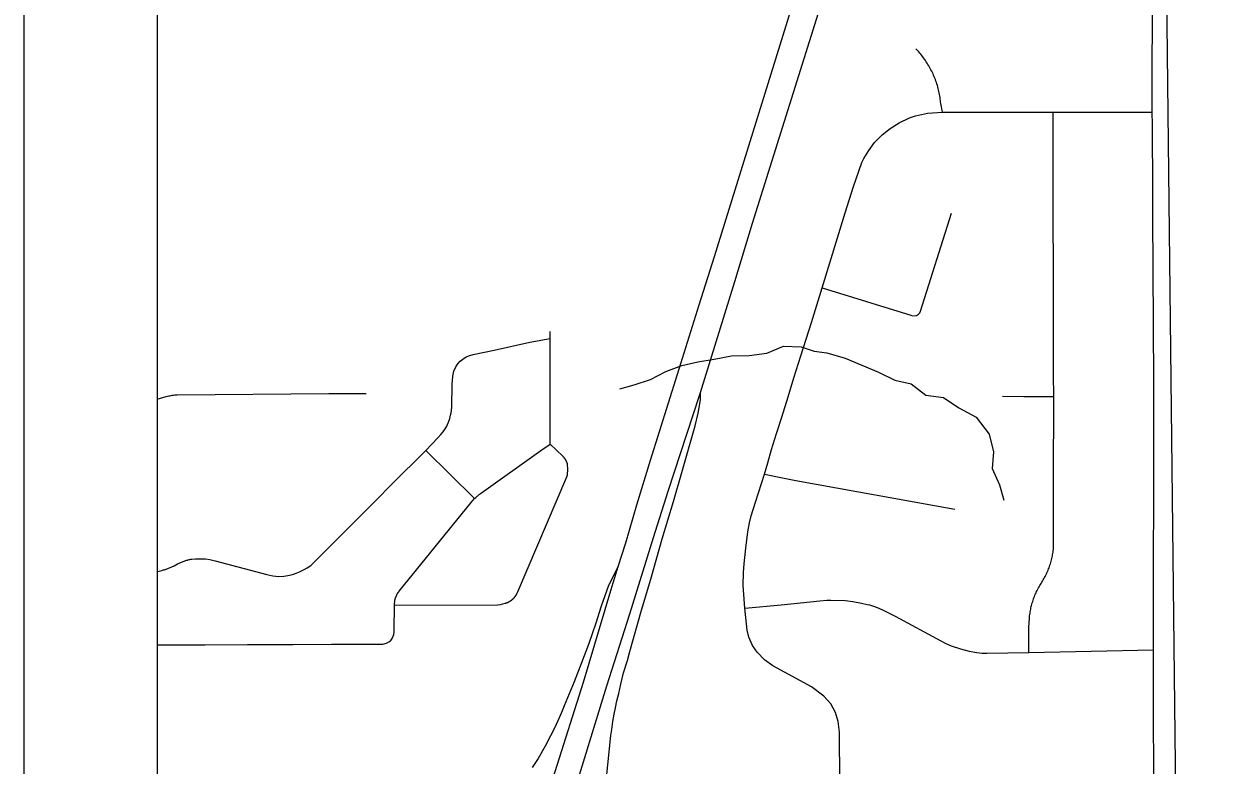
# Model space of a CAD drawing. Extents: x 0 to 34, y 0 to 22.
# Drawn here: x 2 to 2.893, y 14.654 to 15.21 of the extents above; entities that cross this region are included whole.
import ezdxf

# ---------------------------------------------------------------- set-up
doc = ezdxf.new("R2010")
doc.units = 0
for name, color, linetype in [('GM_X_Corporation', 7, 'Continuous'), ('GM_X_County_Road', 7, 'Continuous'), ('GM_X_Interchange_Ramps', 7, 'Continuous'), ('GM_X_Interstate_Route', 7, 'Continuous'), ('GM_X_Minor_River', 7, 'Continuous'), ('GM_X_Township_Road', 7, 'Continuous'), ('SH_Data', 7, 'Continuous')]:
    doc.layers.add(name, color=color, linetype=linetype)

msp = doc.modelspace()

# ---------------------------------------------------------------- linework, layer by layer
at = {"layer": 'GM_X_Corporation'}
for points in [[(2.1, 20.9), (2.1, 14.1), (7.97338, 14.1), (7.97262, 14.54527), (7.97647, 15.26367), (7.97915, 15.54806), (7.97899, 15.59876), (7.98085, 15.71925), (7.98068, 15.90776), (7.98205, 16.24869), (7.98249, 16.33947), (7.98185, 16.39822), (7.9825, 16.60771), (7.9838, 16.79684), (7.98767, 17.38714), (7.98908, 17.54975), (7.991, 17.77271), (7.99007, 18.1613)], [(3.735, 14.52753), (3.38389, 14.52643), (3.3511, 14.525), (2.86545, 14.52142), (2.85021, 15.87677), (2.84883, 16.19997), (2.84871, 16.22733), (2.84865, 16.23198), (2.84766, 16.31355), (2.84764, 16.31575), (2.84767, 16.78338), (2.83696, 17.92592), (2.82932, 18.71542)]]:
    msp.add_lwpolyline(points, dxfattribs=at)
msp.add_lwpolyline([(2.1, 19.01666), (2.1, 14.51787), (2.22133, 14.5194), (2.29576, 14.51985), (2.35733, 14.52033), (2.37669, 14.52061), (2.42616, 14.52053), (2.6122, 14.52122), (2.84828, 14.52126), (2.86545, 14.52142), (2.85021, 15.87677), (2.84883, 16.19997), (2.84871, 16.22733), (2.84865, 16.23198), (2.84766, 16.31355), (2.84764, 16.31575), (2.84767, 16.78338), (2.83696, 17.92592), (2.82932, 18.71542), (2.82466, 19.03234), (2.43916, 19.024), (2.42876, 19.02377), (2.42097, 19.0236)], close=True, dxfattribs=at)
at = {"layer": 'GM_X_County_Road'}
msp.add_lwpolyline([(2.84844, 14.52084), (2.84776, 14.53471), (2.84766, 14.59982), (2.84761, 14.74053), (2.84776, 14.92075), (2.84762, 14.9485), (2.84748, 14.97757), (2.84718, 15.03351), (2.84704, 15.05875), (2.84691, 15.08413), (2.84663, 15.13462), (2.84652, 15.14396), (2.84672, 15.24598), (2.84694, 15.30251), (2.84712, 15.34684), (2.84726, 15.38098), (2.84745, 15.42916), (2.84658, 15.87612)], dxfattribs=at)
at = {"layer": 'GM_X_Interchange_Ramps'}
for points in [[(2.4368, 14.64185), (2.44044, 14.67629), (2.44102, 14.68071), (2.44195, 14.68681), (2.44289, 14.69215), (2.44384, 14.69706), (2.44494, 14.70212), (2.44634, 14.70779), (2.44789, 14.71472), (2.44998, 14.72313), (2.45277, 14.73262), (2.4547, 14.73918), (2.46346, 14.77017), (2.47035, 14.79359), (2.47901, 14.8238), (2.48748, 14.85175), (2.49456, 14.87704), (2.4981, 14.88944), (2.50376, 14.90864), (2.50597, 14.91802), (2.50745, 14.92673), (2.50765, 14.9285), (2.50774, 14.93042), (2.50774, 14.93373)], [(2.44597, 14.80296), (2.44298, 14.79728), (2.44101, 14.79353), (2.43875, 14.78871), (2.43324, 14.77327), (2.4291, 14.76047), (2.42369, 14.74463), (2.41847, 14.73076), (2.41297, 14.71639), (2.40539, 14.69838), (2.40325, 14.69336), (2.40062, 14.68726)], [(2.40062, 14.68726), (2.39803, 14.68183), (2.39517, 14.67603), (2.39106, 14.66814), (2.38583, 14.65902), (2.38148, 14.65212)]]:
    msp.add_lwpolyline(points, dxfattribs=at)
at = {"layer": 'GM_X_Interstate_Route'}
for points in [[(2.35681, 14.5146), (2.35692, 14.51497), (2.35999, 14.52486), (2.3854, 14.60692), (2.39855, 14.64915), (2.4198, 14.71622), (2.44036, 14.78498), (2.44597, 14.80296), (2.45158, 14.82093), (2.45995, 14.8493), (2.47023, 14.88278), (2.49037, 14.94752), (2.50676, 14.99933), (2.51815, 15.03573), (2.52927, 15.07116), (2.59206, 15.27453), (2.62346, 15.37344), (2.65735, 15.48513), (2.68013, 15.55945), (2.72403, 15.71477), (2.75362, 15.84499), (2.75903, 15.87201), (2.76313, 15.89247)], [(2.37539, 14.51488), (2.37851, 14.52487), (2.38685, 14.55164), (2.40556, 14.60978), (2.41799, 14.65001), (2.43737, 14.71337), (2.45475, 14.76764), (2.4724, 14.82471), (2.48349, 14.85959), (2.50701, 14.93137), (2.50774, 14.93373), (2.53348, 15.01691), (2.54662, 15.06085), (2.60152, 15.23571), (2.62433, 15.31003), (2.6441, 15.37829), (2.68438, 15.50625), (2.69731, 15.54514), (2.71826, 15.61595), (2.73139, 15.66253), (2.74378, 15.70938), (2.75849, 15.77247), (2.77119, 15.83007), (2.77694, 15.85953)]]:
    msp.add_lwpolyline(points, dxfattribs=at)
at = {"layer": 'GM_X_Minor_River'}
msp.add_lwpolyline([(2.44709, 14.93627), (2.458, 14.9395), (2.47003, 14.94351), (2.48166, 14.9494), (2.49368, 14.95379), (2.50574, 14.95666), (2.5178, 14.95877), (2.531, 14.96127), (2.54423, 14.96151), (2.55744, 14.96326), (2.56983, 14.96841), (2.58308, 14.96788), (2.59297, 14.96464), (2.60245, 14.96329), (2.61614, 14.95935), (2.62871, 14.95426), (2.64129, 14.94879), (2.6535, 14.94293), (2.66565, 14.94011), (2.67677, 14.93157), (2.69004, 14.92991), (2.70153, 14.92214), (2.71451, 14.91516), (2.72419, 14.90243), (2.72745, 14.8892), (2.72653, 14.87666), (2.73205, 14.86424), (2.73527, 14.85291)], dxfattribs=at)
at = {"layer": 'GM_X_Township_Road'}
msp.add_line((2.3017, 14.89008), (2.3382, 14.85397), dxfattribs=at)
for points in [[(2.68914, 15.14413), (2.68786, 15.15046), (2.68776, 15.15161), (2.68764, 15.15276), (2.68749, 15.15391), (2.68733, 15.15505), (2.68715, 15.1562), (2.68695, 15.15734), (2.68673, 15.15848), (2.68649, 15.15961), (2.68623, 15.16074), (2.68595, 15.16186), (2.68566, 15.16298), (2.68533, 15.16409), (2.685, 15.1652), (2.68464, 15.1663), (2.68426, 15.16739), (2.68387, 15.16848), (2.68345, 15.16956), (2.68301, 15.17064), (2.68257, 15.17171), (2.6821, 15.17276), (2.6816, 15.17381), (2.6811, 15.17485), (2.68057, 15.17588), (2.68003, 15.17691), (2.67947, 15.17792), (2.67889, 15.17892), (2.67829, 15.17991), (2.67768, 15.1809), (2.67705, 15.18187), (2.6764, 15.18283), (2.67574, 15.18378), (2.67506, 15.18471), (2.67436, 15.18564), (2.67365, 15.18655), (2.67292, 15.18745), (2.67217, 15.18834), (2.67141, 15.18921), (2.67064, 15.19007), (2.66929, 15.1915)], [(2.61297, 14.53143), (2.6119, 14.67863), (2.61099, 14.68675), (2.60889, 14.69354), (2.60536, 14.69987), (2.60029, 14.70575), (2.59094, 14.71269), (2.5619, 14.72839), (2.55576, 14.73311), (2.55013, 14.73864), (2.54667, 14.74377), (2.54395, 14.74995), (2.54265, 14.75528), (2.54204, 14.75996), (2.541, 14.7718), (2.54024, 14.78195), (2.53973, 14.78876), (2.53987, 14.7986), (2.54041, 14.80507), (2.54174, 14.81678), (2.54315, 14.82897), (2.54437, 14.83589), (2.54575, 14.84104), (2.54881, 14.8513), (2.55559, 14.87242), (2.55808, 14.88076), (2.56102, 14.89088), (2.56475, 14.90284), (2.5686, 14.91503), (2.57337, 14.93032), (2.57767, 14.94457), (2.58299, 14.96128), (2.59093, 14.98619), (2.59896, 15.01216), (2.61629, 15.06858), (2.62255, 15.08826), (2.62873, 15.1063), (2.63015, 15.10938), (2.63386, 15.11529), (2.63823, 15.12124), (2.64396, 15.12701), (2.64992, 15.13183), (2.65678, 15.13613), (2.66447, 15.13971), (2.66903, 15.14133), (2.67799, 15.14329), (2.68914, 15.14413), (2.77227, 15.14406), (2.79276, 15.14398), (2.82131, 15.14408), (2.84652, 15.14396)], [(2.75405, 14.7386), (2.75398, 14.7576), (2.7544, 14.76403), (2.75448, 14.76502), (2.75459, 14.76602), (2.75471, 14.76701), (2.75485, 14.76801), (2.75501, 14.769), (2.75518, 14.76998), (2.75537, 14.77097), (2.75557, 14.77195), (2.7558, 14.77292), (2.75604, 14.7739), (2.7563, 14.77487), (2.75657, 14.77583), (2.75686, 14.77679), (2.75718, 14.77775), (2.7575, 14.77869), (2.75784, 14.77963), (2.75819, 14.78057), (2.75857, 14.7815), (2.75896, 14.78242), (2.75937, 14.78334), (2.75979, 14.78425), (2.76023, 14.78515), (2.76068, 14.78604), (2.76115, 14.78693), (2.76164, 14.78781), (2.76213, 14.78868), (2.76265, 14.78953), (2.76318, 14.79038), (2.76373, 14.79124), (2.76427, 14.7921), (2.76479, 14.79298), (2.76529, 14.79386), (2.76578, 14.79475), (2.76625, 14.79564), (2.76671, 14.79655), (2.76715, 14.79746), (2.76758, 14.79839), (2.76799, 14.79931), (2.76838, 14.80025), (2.76876, 14.80119), (2.76912, 14.80214), (2.76947, 14.8031), (2.7698, 14.80406), (2.7701, 14.80502), (2.7704, 14.806), (2.77067, 14.80697), (2.77093, 14.80796), (2.77117, 14.80894), (2.7714, 14.80993), (2.77161, 14.81093), (2.7718, 14.81192), (2.77197, 14.81292), (2.77213, 14.81393), (2.77226, 14.81493), (2.77239, 14.81594), (2.77249, 14.81695), (2.77257, 14.81796), (2.77247, 14.86691), (2.77273, 14.93068), (2.77259, 14.9471), (2.77227, 15.14406)], [(2.59896, 15.01216), (2.66552, 14.99157), (2.66678, 14.99129), (2.66964, 14.99149), (2.67034, 14.99184), (2.67112, 14.99233), (2.67169, 14.99282), (2.67218, 14.99346), (2.67282, 14.99462), (2.69602, 15.06816)], [(2.39485, 14.89481), (2.3948, 14.97427), (2.3948, 14.97953)], [(2.1, 14.79924), (2.10052, 14.79932), (2.10351, 14.80014), (2.10416, 14.8003), (2.10481, 14.80046), (2.10545, 14.80064), (2.10609, 14.80082), (2.10672, 14.80102), (2.10735, 14.80123), (2.10797, 14.80146), (2.1086, 14.80169), (2.10922, 14.80194), (2.10983, 14.80218), (2.11044, 14.80245), (2.11105, 14.80272), (2.11165, 14.80301), (2.11224, 14.8033), (2.11283, 14.80361), (2.11396, 14.80423), (2.11532, 14.80497), (2.11591, 14.80527), (2.11651, 14.80556), (2.11711, 14.80584), (2.11772, 14.80611), (2.11833, 14.80637), (2.11895, 14.80662), (2.11956, 14.80686), (2.12019, 14.80709), (2.12082, 14.8073), (2.12145, 14.80751), (2.12209, 14.8077), (2.12273, 14.80788), (2.12337, 14.80806), (2.12401, 14.80822), (2.12466, 14.80837), (2.1253, 14.8085), (2.12596, 14.80863), (2.12875, 14.80889), (2.13642, 14.80872), (2.13951, 14.80831), (2.14357, 14.8072), (2.18228, 14.79716), (2.18693, 14.79613), (2.19137, 14.79563), (2.19504, 14.79585), (2.1981, 14.79622), (2.2005, 14.79683), (2.20244, 14.79733), (2.20439, 14.79795), (2.20685, 14.79896), (2.2103, 14.80069), (2.21264, 14.8021), (2.21524, 14.80392), (2.21743, 14.80569), (2.21913, 14.80751), (2.26475, 14.85327), (2.27571, 14.86438), (2.3017, 14.89008), (2.31062, 14.89968), (2.31291, 14.90224), (2.3146, 14.90421), (2.31698, 14.90791), (2.31852, 14.9113), (2.31957, 14.91421), (2.32022, 14.91651), (2.32064, 14.91835), (2.32091, 14.92004), (2.32116, 14.92277), (2.32136, 14.93975), (2.32176, 14.946), (2.32258, 14.94966), (2.32406, 14.9529), (2.3255, 14.95508), (2.32731, 14.9571), (2.32936, 14.95874), (2.33191, 14.9603), (2.33462, 14.96145), (2.33709, 14.96211), (2.35286, 14.96551), (2.37969, 14.9713), (2.3948, 14.97427)], [(2.1, 14.92853), (2.10083, 14.92885), (2.10169, 14.92916), (2.10255, 14.92946), (2.10341, 14.92974), (2.10428, 14.93), (2.10515, 14.93025), (2.10603, 14.93048), (2.10691, 14.9307), (2.1078, 14.9309), (2.10869, 14.93109), (2.10958, 14.93126), (2.11047, 14.93141), (2.11137, 14.93155), (2.11227, 14.93168), (2.11318, 14.93178), (2.11408, 14.93188), (2.11498, 14.93195), (2.22888, 14.93292), (2.25695, 14.9328)], [(2.73415, 14.93083), (2.75033, 14.93076), (2.76131, 14.93068), (2.77273, 14.93068)], [(2.27797, 14.77404), (2.3557, 14.77437), (2.35773, 14.7746), (2.36118, 14.77543), (2.36142, 14.7755), (2.36165, 14.77558), (2.36189, 14.77566), (2.36212, 14.77574), (2.36236, 14.77583), (2.36259, 14.77592), (2.36281, 14.77602), (2.36304, 14.77612), (2.36326, 14.77622), (2.36349, 14.77632), (2.36371, 14.77643), (2.36393, 14.77655), (2.36415, 14.77667), (2.36436, 14.77679), (2.36458, 14.77692), (2.36479, 14.77704), (2.36499, 14.77718), (2.3652, 14.77732), (2.3654, 14.77745), (2.3656, 14.7776), (2.3658, 14.77775), (2.366, 14.7779), (2.36619, 14.77805), (2.36638, 14.77821), (2.36657, 14.77837), (2.36675, 14.77853), (2.36694, 14.7787), (2.36712, 14.77887), (2.36729, 14.77904), (2.36746, 14.77922), (2.36763, 14.7794), (2.3678, 14.77958), (2.36796, 14.77977), (2.36812, 14.77995), (2.36828, 14.78014), (2.36843, 14.78034), (2.36858, 14.78054), (2.36873, 14.78073), (2.36887, 14.78093), (2.36901, 14.78114), (2.36915, 14.78134), (2.36928, 14.78155), (2.36941, 14.78176), (2.36953, 14.78197), (2.36965, 14.78219), (2.36977, 14.78241), (2.36988, 14.78262), (2.36999, 14.78285), (2.3701, 14.78306), (2.37027, 14.78346), (2.40732, 14.87035), (2.40742, 14.87058), (2.40751, 14.87081), (2.40759, 14.87105), (2.40768, 14.87128), (2.40776, 14.87152), (2.40783, 14.87175), (2.4079, 14.87199), (2.40821, 14.87577), (2.40791, 14.87981), (2.40784, 14.88004), (2.40777, 14.88028), (2.40769, 14.88051), (2.4076, 14.88074), (2.40752, 14.88098), (2.40743, 14.88121), (2.40734, 14.88143), (2.40724, 14.88166), (2.40713, 14.88189), (2.40703, 14.88211), (2.40692, 14.88233), (2.4068, 14.88255), (2.40669, 14.88276), (2.40656, 14.88298), (2.40644, 14.88319), (2.40631, 14.8834), (2.40618, 14.88361), (2.40604, 14.88382), (2.4059, 14.88402), (2.40575, 14.88422), (2.40561, 14.88442), (2.40546, 14.88461), (2.4053, 14.88481), (2.40514, 14.885), (2.40498, 14.88519), (2.40482, 14.88537), (2.40465, 14.88555), (2.40431, 14.88591), (2.39485, 14.89481)], [(2.27797, 14.77404), (2.27832, 14.77776), (2.27896, 14.7795), (2.27904, 14.77974), (2.27911, 14.77997), (2.27919, 14.78021), (2.27927, 14.78044), (2.27935, 14.78066), (2.27944, 14.78089), (2.27953, 14.78111), (2.27963, 14.78134), (2.27973, 14.78156), (2.27984, 14.78178), (2.27995, 14.782), (2.28006, 14.78222), (2.28018, 14.78244), (2.2803, 14.78265), (2.28042, 14.78286), (2.28055, 14.78307), (2.28068, 14.78328), (2.28082, 14.78348), (2.28096, 14.78368), (2.28111, 14.78388), (2.28125, 14.78408), (2.2814, 14.78427), (2.28155, 14.78446), (2.33556, 14.85103), (2.3382, 14.85397), (2.33914, 14.85489), (2.33963, 14.85534), (2.34012, 14.85578), (2.34062, 14.85621), (2.34113, 14.85663), (2.34165, 14.85704), (2.34217, 14.85745), (2.3427, 14.85785), (2.34324, 14.85823), (2.3879, 14.89005), (2.39485, 14.89481)], [(2.55559, 14.87242), (2.56906, 14.86951), (2.57914, 14.86758), (2.69849, 14.84618)], [(2.1, 14.74418), (2.13615, 14.74432), (2.16791, 14.74441), (2.20219, 14.74451), (2.23073, 14.7448), (2.24865, 14.7447), (2.26927, 14.74483), (2.27206, 14.7455), (2.27376, 14.74648), (2.27523, 14.74758), (2.27622, 14.74889), (2.27714, 14.75075), (2.27752, 14.75189), (2.27781, 14.75387), (2.27792, 14.75538), (2.27797, 14.77404)], [(2.541, 14.7718), (2.56825, 14.77437), (2.59715, 14.77729), (2.60253, 14.77769), (2.60555, 14.77779), (2.6163, 14.77744), (2.62188, 14.77673), (2.62832, 14.77558), (2.6328, 14.77463), (2.63434, 14.77419), (2.63587, 14.77373), (2.63738, 14.77323), (2.6389, 14.77272), (2.64189, 14.77161), (2.64474, 14.77031), (2.65367, 14.76575), (2.68798, 14.74717), (2.69178, 14.74517), (2.69578, 14.74351), (2.70261, 14.74125), (2.70927, 14.73956), (2.71497, 14.73861), (2.71908, 14.73812), (2.7224, 14.73801), (2.75405, 14.7386), (2.84761, 14.74053)]]:
    msp.add_lwpolyline(points, dxfattribs=at)
at = {"layer": 'SH_Data'}
for p, q in [((2, 21), (2, 14)), ((2.1, 20.9), (2.1, 14.1))]:
    msp.add_line(p, q, dxfattribs=at)

doc.saveas('drawing.dxf')
